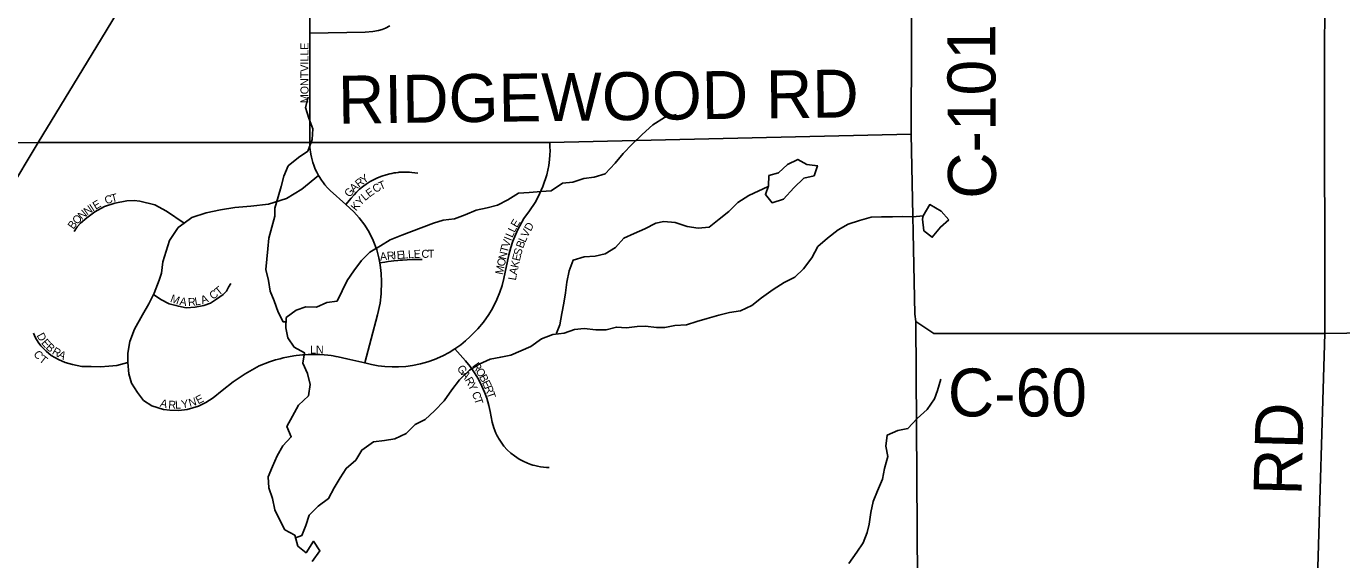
# Model space of a CAD drawing. Extents: x 1985906 to 2277390, y 930619 to 1324581.
# Drawn here: x 2160035 to 2168256, y 1135166 to 1138503 of the extents above; entities that cross this region are included whole.
import ezdxf

# ---------------------------------------------------------------- set-up
doc = ezdxf.new("R2010")
doc.units = 0
for name, color, linetype in [('GM_X_County_Road', 7, 'Continuous'), ('GM_X_County_Road_Text', 7, 'Continuous'), ('GM_X_Interstate_Route', 7, 'Continuous'), ('GM_X_Minor_Lake', 7, 'Continuous'), ('GM_X_Minor_River', 7, 'Continuous'), ('GM_X_Township', 7, 'Continuous'), ('GM_X_Township_Road', 7, 'Continuous'), ('GM_X_Township_Road_Text', 7, 'Continuous'), ('GM_X_Township_Subdivision', 7, 'Continuous'), ('GM_X_Township_Subdivision_Text', 7, 'Continuous')]:
    doc.layers.add(name, color=color, linetype=linetype)

msp = doc.modelspace()

# ---------------------------------------------------------------- linework, layer by layer
at = {"layer": 'GM_X_County_Road'}
for points in [[(2165594.2, 1136655.6), (2165588.2, 1136701.9), (2165566, 1137828.9), (2165573.1, 1140167.1), (2165564.4, 1142857.3), (2165545.8, 1142940.8), (2165508.7, 1143021.1), (2165471.6, 1143129.3), (2165482.4, 1143254)], [(2165594.2, 1136655.6), (2165706.9, 1136581.1), (2168150.8, 1136581.7), (2168974.9, 1136592.5), (2170284.8, 1136580.1), (2171923.3, 1136603.3), (2173582.6, 1136621.9), (2175151, 1136604.1), (2179294.2, 1136659.1)]]:
    msp.add_lwpolyline(points, dxfattribs=at)
at = {"layer": 'GM_X_Interstate_Route'}
for points in [[(2160360.4, 1138187), (2161072.6, 1139360.7), (2161342.1, 1139852.7), (2161945.2, 1140875.6), (2162250.9, 1141460.2), (2162460.4, 1141946.9), (2162575.4, 1142265.8), (2162699.6, 1142610.4), (2162948.2, 1143251.3)], [(2156978.1, 1132513.7), (2158212.6, 1134605.1), (2160110.5, 1137775.2), (2160360.4, 1138187)]]:
    msp.add_lwpolyline(points, dxfattribs=at)
at = {"layer": 'GM_X_Minor_Lake'}
for points in [[(2164979.6, 1137630.2), (2164913.7, 1137639.1), (2164857.1, 1137670.1), (2164793.5, 1137638.8), (2164736.4, 1137585.6), (2164676.7, 1137568.5), (2164673.9, 1137504.1)], [(2164981.3, 1137630), (2164913.7, 1137639.1), (2164857.1, 1137670.1), (2164793.5, 1137638.8), (2164736.4, 1137585.6), (2164676.7, 1137568.5), (2164673.9, 1137504.3)], [(2164673.9, 1137504.1), (2164654.9, 1137449.9), (2164695.9, 1137398.5), (2164767.5, 1137421.9), (2164832.3, 1137491.3), (2164895.3, 1137552.5), (2164959.1, 1137567.8), (2164979.6, 1137630.2)], [(2164674, 1137504.4), (2164654.9, 1137449.9), (2164695.9, 1137398.5), (2164767.5, 1137421.9), (2164832.3, 1137491.3), (2164895.3, 1137552.5), (2164959.1, 1137567.8), (2164979.5, 1137630)], [(2165801.5, 1137291.5), (2165752.3, 1137346.1), (2165681.5, 1137386.9), (2165640.7, 1137317.6)], [(2165800.9, 1137292.1), (2165752.3, 1137346.1), (2165681.5, 1137386.9), (2165640.9, 1137317.9)], [(2165640.9, 1137317.9), (2165637.1, 1137295.9), (2165644.4, 1137223.9), (2165697.3, 1137182.8), (2165748.2, 1137245.9), (2165800.9, 1137292.1)], [(2165640.8, 1137317.6), (2165637.1, 1137295.9), (2165644.4, 1137223.9), (2165697.3, 1137182.8), (2165748.2, 1137245.9), (2165799.8, 1137291.1)]]:
    msp.add_lwpolyline(points, dxfattribs=at)
at = {"layer": 'GM_X_Minor_River'}
for points in [[(2161658.6, 1136652.9), (2161640.3, 1136653.9), (2161610, 1136713.9), (2161583.7, 1136785.8), (2161559.5, 1136845.8), (2161549.2, 1136911.8), (2161533, 1136981.8), (2161544.4, 1137110), (2161550.1, 1137178.1), (2161569.9, 1137246.3), (2161587.6, 1137314.4), (2161589.4, 1137364.5), (2161609.1, 1137436.6), (2161628.8, 1137500.8), (2161644.5, 1137564.9), (2161672.3, 1137629.1), (2161736, 1137681.4), (2161795.8, 1137721.7), (2161821.5, 1137793.9), (2161825.2, 1137862), (2161801, 1137928), (2161780.7, 1137994), (2161796.4, 1138060.1)], [(2161822.3, 1135155.2), (2161870, 1135221.5), (2161829.8, 1135281.3), (2161784.1, 1135209.1), (2161732, 1135250.9), (2161713.7, 1135318.9), (2161651.6, 1135352.7), (2161617.3, 1135416.6), (2161589.1, 1135478.5), (2161574.8, 1135548.5), (2161550.5, 1135614.5), (2161546.3, 1135684.5), (2161574, 1135748.7), (2161603.7, 1135814.9), (2161639.4, 1135879.1), (2161691.2, 1135933.4), (2161662.9, 1135999.4), (2161698.6, 1136063.6), (2161736.4, 1136131.8), (2161798.1, 1136190.1), (2161809.8, 1136262.3), (2161793.5, 1136330.3), (2161763.3, 1136394.2), (2161773, 1136460.3), (2161708.9, 1136496.1), (2161670.7, 1136554), (2161656.4, 1136616), (2161660.1, 1136680.1), (2161721.9, 1136726.4), (2161781.8, 1136746.7), (2161849.8, 1136745), (2161913.7, 1136775.3), (2161977.6, 1136783.6), (2162041, 1136912), (2162082.8, 1136972.2), (2162130.5, 1137038.5), (2162182.3, 1137088.8), (2162248.1, 1137129.1), (2162309.9, 1137167.4), (2162381.7, 1137195.7), (2162443.6, 1137218), (2162579.4, 1137270.7), (2162641.3, 1137289), (2162711.2, 1137297.3), (2162777.1, 1137323.6), (2162846.9, 1137351.9), (2162914.8, 1137366.2), (2162980.7, 1137384.5), (2163044.6, 1137416.8), (2163112.4, 1137459.2), (2163178.3, 1137463.5), (2163252.3, 1137469.8), (2163316.2, 1137474.1), (2163386, 1137520.4), (2163450, 1137526.7), (2163519.8, 1137551), (2163583.8, 1137559.3), (2163653.7, 1137579.6), (2163715.4, 1137646), (2163765.1, 1137706.2), (2163822.8, 1137764.6), (2163884.6, 1137824.9), (2163950.3, 1137887.2), (2164024.1, 1137931.6), (2164096, 1137951.9)], [(2163348.3, 1136577.8), (2163347.9, 1136583.3), (2163369.6, 1136635.4), (2163381.3, 1136705.6), (2163395.1, 1136769.7), (2163404.8, 1136835.8), (2163412.5, 1136901.9), (2163428.2, 1136972), (2163454, 1137040.2), (2163521.8, 1137060.5), (2163589.8, 1137064.8), (2163653.7, 1137079.1), (2163717.5, 1137119.4), (2163769.3, 1137177.7), (2163835.1, 1137206), (2163901, 1137236.3), (2163968.8, 1137270.7), (2164020.7, 1137280.9), (2164090.7, 1137275.2), (2164164.8, 1137249.5), (2164234.8, 1137239.8), (2164302.8, 1137246.1), (2164364.5, 1137296.4), (2164426.3, 1137344.7), (2164482.1, 1137401), (2164551.9, 1137443.4), (2164672.8, 1137501.4)], [(2161718.2, 1135302.2), (2161757.7, 1135317.1), (2161781.4, 1135379.2), (2161803.2, 1135443.4), (2161858.9, 1135499.7), (2161924.7, 1135548), (2161960.4, 1135614.3), (2161996.1, 1135678.5), (2162033.9, 1135736.7), (2162095.6, 1135789), (2162131.3, 1135851.2), (2162205.1, 1135903.6), (2162273, 1135911.9), (2162339, 1135922.2), (2162408.8, 1135954.6), (2162466.6, 1136010.9), (2162528.4, 1136043.2), (2162586.2, 1136097.5), (2162647.9, 1136159.8), (2162695.6, 1136228.1), (2162743.3, 1136290.4), (2162805, 1136350.7), (2162864.9, 1136389), (2162934.7, 1136419.3), (2163000.6, 1136433.6), (2163064.5, 1136445.9), (2163188.3, 1136498.5), (2163256, 1136546.8), (2163325.9, 1136575.2), (2163395.8, 1136583.5), (2163461.7, 1136605.8), (2163521.7, 1136612.1), (2163593.7, 1136604.4), (2163659.7, 1136604.6), (2163723.6, 1136620.9), (2163785.5, 1136617.2), (2163853.5, 1136625.5), (2163905.5, 1136625.7), (2163973.5, 1136618), (2164025.5, 1136618.2), (2164089.4, 1136630.5), (2164161.3, 1136634.8), (2164225.2, 1136655.1), (2164291.1, 1136675.4), (2164363, 1136695.8), (2164430.9, 1136712.1), (2164498.8, 1136722.4), (2164568.7, 1136756.7), (2164630.5, 1136803), (2164702.2, 1136855.4), (2164772, 1136899.8), (2164837.8, 1136934.1), (2164893.6, 1136986.4), (2164945.3, 1137054.6), (2164983, 1137124.9), (2165042.8, 1137177.2), (2165108.5, 1137229.5), (2165172.3, 1137265.8), (2165242.2, 1137288.2), (2165316.1, 1137308.5), (2165380.1, 1137310.8), (2165448.1, 1137311.1), (2165510, 1137313.3), (2165576, 1137311.6), (2165641, 1137317.7)], [(2165175, 1135141.7), (2165226.7, 1135212), (2165266.5, 1135272.2), (2165290.2, 1135336.4), (2165302, 1135388.5), (2165313.7, 1135460.6), (2165327.4, 1135530.7), (2165355.1, 1135596.9), (2165386.8, 1135669.1), (2165398.5, 1135737.2), (2165420.2, 1135811.4), (2165407.9, 1135875.4), (2165415.6, 1135945.5), (2165481.5, 1135973.8), (2165545.4, 1135986.1), (2165603.2, 1136048.4), (2165664.9, 1136104.8), (2165710.6, 1136173), (2165730.4, 1136223.2), (2165750.1, 1136295.3)]]:
    msp.add_lwpolyline(points, dxfattribs=at)
at = {"layer": 'GM_X_Township'}
for points in [[(2148868.6, 1143156.5), (2158191.1, 1143237.8), (2158223.8, 1143235.3), (2159339.8, 1143195.5), (2160317.4, 1143220.4), (2160904.6, 1143234.6), (2161258.7, 1143239.3), (2162172.1, 1143244.2), (2162565.3, 1143246.3), (2162948.2, 1143251.3), (2163253.9, 1143246.8), (2163409.6, 1143245.2), (2164236.3, 1143254.7), (2165482.4, 1143254), (2165573.1, 1143254.9), (2165564.4, 1142857.3), (2165573.1, 1140167.1), (2165566, 1137828.9), (2165588.2, 1136701.9), (2165594.2, 1136655.6), (2165639.2, 1129840.4), (2165639.1, 1129787.2), (2165632.9, 1123203.2)], [(2165632.9, 1123203.2), (2165639.1, 1129787.2), (2165639.2, 1129840.4), (2165594.2, 1136655.6), (2165588.2, 1136701.9), (2165566, 1137828.9), (2165573.1, 1140167.1), (2165564.4, 1142857.3), (2165573.1, 1143254.9), (2168137.3, 1143273.8), (2168310.4, 1143281.3)]]:
    msp.add_lwpolyline(points, dxfattribs=at)
at = {"layer": 'GM_X_Township_Road'}
for points in [[(2168150.8, 1136581.7), (2168147.7, 1138285.6), (2168153.9, 1139488.6), (2168137.7, 1143169.2)], [(2160671.4, 1137775.1), (2161806.5, 1137775), (2163307.8, 1137774.7), (2165566, 1137828.9)], [(2159273.2, 1137770.9), (2160110.5, 1137775.2), (2160670.7, 1137775.1), (2160671.4, 1137775.1)], [(2168091.1, 1127999.8), (2168089.9, 1128289.3), (2168143.2, 1129726.6), (2168106.2, 1133629.9), (2168108.2, 1133977.3), (2168103.3, 1134978.3), (2168150.8, 1136581.7)]]:
    msp.add_lwpolyline(points, dxfattribs=at)
at = {"layer": 'GM_X_Township_Subdivision'}
for points in [[(2161806.5, 1137775), (2161808.3, 1138460.3), (2161806.8, 1138577.4)], [(2161808.3, 1138460.3), (2162153.6, 1138466.9), (2162200.5, 1138470.5), (2162235.5, 1138475.7), (2162259.1, 1138482.5), (2162279.9, 1138490.9), (2162307.6, 1138506.2)], [(2161806.5, 1137775), (2161806.7, 1137763.4), (2161807.8, 1137744.3), (2161809.2, 1137729.9), (2161810.7, 1137718.2), (2161813.4, 1137701.9), (2161817.1, 1137683.7), (2161823.4, 1137659.5), (2161825.9, 1137651.3), (2161831.5, 1137634.6), (2161836.3, 1137622.2), (2161841.7, 1137609.1), (2161850.4, 1137590.5), (2161861.6, 1137569.8), (2161869.7, 1137556.2), (2161876.3, 1137545.8), (2161885, 1137533.2), (2161888.3, 1137528.8)], [(2161888.3, 1137528.8), (2161901.3, 1137511.5), (2161918, 1137492), (2161933.6, 1137475.7), (2162032.6, 1137388.5), (2162082.2, 1137343), (2162116.5, 1137304.9), (2162151.8, 1137257.6), (2162178.4, 1137214.2), (2162203.9, 1137162.4), (2162225.5, 1137104.6), (2162239.1, 1137054), (2162244.9, 1137023.6), (2162249.3, 1136992.8), (2162253.2, 1136956), (2162255.7, 1136906.6), (2162253.1, 1136828.2), (2162246.1, 1136770.5), (2162230.4, 1136696.8), (2162150.1, 1136397.2), (2162193.4, 1136386.4), (2162235, 1136378.8), (2162276.3, 1136373.9), (2162322.9, 1136371.3), (2162361.8, 1136371.7), (2162406.3, 1136374.8), (2162449.7, 1136380.7), (2162499.2, 1136390.9), (2162544.5, 1136403.6), (2162586.2, 1136418.5), (2162639.1, 1136441.9), (2162677.5, 1136462.5), (2162714.4, 1136485.4), (2162750, 1136510.7), (2162781.2, 1136535.9), (2162809.3, 1136561.4), (2162857.2, 1136609.1), (2162892.4, 1136651.2), (2162926.8, 1136700.1), (2162949.2, 1136737.6), (2162976.8, 1136793.5), (2162995.2, 1136839.9), (2163008.5, 1136881.6), (2163019.4, 1136925.3), (2163050.7, 1137072.1), (2163063, 1137119.6), (2163075.9, 1137158.9), (2163106.9, 1137231.7), (2163145.8, 1137300.4), (2163179.7, 1137348.6), (2163215.3, 1137400.5), (2163235.2, 1137435.6), (2163264.5, 1137499.6), (2163288.4, 1137574.1), (2163300.2, 1137632.2), (2163305.2, 1137670.2), (2163307.4, 1137697.3), (2163308.4, 1137725.1), (2163308.2, 1137747), (2163307.8, 1137774.7)], [(2162032.6, 1137388.5), (2162065.1, 1137427.2), (2162083.7, 1137449.2), (2162099, 1137465.2), (2162118.2, 1137483.3), (2162136.7, 1137498.7), (2162159.6, 1137515.5), (2162183.9, 1137530.9), (2162209.3, 1137544.8), (2162229.6, 1137554.4), (2162256.6, 1137565.2), (2162284.4, 1137574.2), (2162307.3, 1137580), (2162319.4, 1137582.6), (2162333.6, 1137585.2), (2162345.4, 1137586.9), (2162358.9, 1137588.5), (2162365.4, 1137589.1), (2162371.6, 1137589.6), (2162386.7, 1137590.4), (2162400.4, 1137590.7), (2162415, 1137590.5), (2162430.3, 1137589.9), (2162445.5, 1137588.6), (2162482.3, 1137584.7)], [(2162150.1, 1136397.2), (2162039.1, 1136423.1), (2161985.4, 1136434.7), (2161970.4, 1136437.5), (2161953.1, 1136440.4), (2161940.1, 1136442.3), (2161920.5, 1136444.8), (2161896.1, 1136447.2), (2161868.8, 1136449.1), (2161844.5, 1136449.9), (2161816, 1136450), (2161796.4, 1136449.5), (2161776.8, 1136448.4), (2161760.8, 1136447.2), (2161742.2, 1136445.5), (2161722.3, 1136443.1), (2161706.7, 1136440.9), (2161674.6, 1136435.3), (2161640.7, 1136428), (2161621.2, 1136423.1), (2161593.4, 1136415.2), (2161555.6, 1136403.7), (2161491.1, 1136377.8), (2161402.8, 1136328.3), (2161328, 1136279.3), (2161260.2, 1136224.8), (2161204.2, 1136179.3), (2161156.8, 1136149.6), (2161111.1, 1136126.8), (2161041.2, 1136106), (2160987.7, 1136098.4), (2160932.9, 1136101.8), (2160893.1, 1136105.3), (2160819.8, 1136128.4), (2160768.8, 1136161), (2160729.3, 1136212.5), (2160693.4, 1136270.8), (2160676.5, 1136328.7), (2160669.3, 1136398.7), (2160670.1, 1136458.7), (2160683.2, 1136530.3), (2160711.5, 1136607.2), (2160760.7, 1136697.5), (2160801.5, 1136765.7), (2160830, 1136825.2), (2160834, 1136833.6), (2160866.6, 1136913.5), (2160879.6, 1136958.1), (2160889.2, 1137030), (2160931.1, 1137163.1), (2160984.6, 1137243.8), (2161021.7, 1137271), (2161069.1, 1137305.7), (2161159.5, 1137335.4), (2161249.8, 1137354.5), (2161338.4, 1137368.1), (2161439.2, 1137376.9), (2161548.6, 1137390.3), (2161661.7, 1137424.6), (2161757.1, 1137484.4), (2161861.6, 1137569.8)], [(2160335.3, 1137219.5), (2160353.2, 1137248.7), (2160373.7, 1137270.2), (2160413.2, 1137304), (2160463.2, 1137341.5), (2160525, 1137376), (2160588.6, 1137396.6), (2160663.2, 1137409.8), (2160710, 1137413.3), (2160745, 1137408.7), (2160839.2, 1137385.3), (2160911.1, 1137347.1), (2161021.7, 1137271)], [(2162244.9, 1137023.6), (2162275.8, 1137027.9), (2162297.9, 1137030.9), (2162315.3, 1137033), (2162331.4, 1137034.8), (2162356.5, 1137037.3), (2162371.4, 1137038.6), (2162387.5, 1137039.9), (2162444.7, 1137043), (2162468.1, 1137043.8), (2162510.3, 1137044.3)], [(2160830, 1136825.2), (2160876.5, 1136794.5), (2160929.2, 1136766.3), (2160986.3, 1136751.3), (2161034.5, 1136742.3), (2161090.6, 1136744.7), (2161145.4, 1136755.3), (2161186, 1136770.8), (2161224.8, 1136795.8), (2161266.4, 1136823.8), (2161286, 1136846.7), (2161298.8, 1136869.9), (2161313.2, 1136893.3)], [(2160080.7, 1136583.1), (2160093.3, 1136553.5), (2160109.2, 1136526.5), (2160126.9, 1136502.9), (2160160.5, 1136469.7), (2160191.8, 1136444.2), (2160235.8, 1136418.1), (2160278, 1136399.7), (2160324.9, 1136386.7), (2160381.4, 1136375.1), (2160440, 1136374.2), (2160498.1, 1136372.8), (2160552.2, 1136376.6), (2160601.4, 1136381.2), (2160669.3, 1136398.7)], [(2162714.4, 1136485.4), (2162780.1, 1136409.8), (2162808.4, 1136375.2), (2162836.7, 1136335.2), (2162860.6, 1136295.6), (2162883.3, 1136251.3), (2162899.5, 1136213.7), (2162913.3, 1136175.3), (2162926.2, 1136130.4), (2162934.4, 1136093.2), (2162941, 1136058.8), (2162947.3, 1136025.2), (2162957.2, 1135990.8), (2162970.6, 1135957.2), (2162978.9, 1135941), (2162982, 1135934.3), (2162986.6, 1135926), (2163002.7, 1135900.7), (2163020.7, 1135876.8), (2163041.4, 1135853.7), (2163063.9, 1135832.4), (2163086.1, 1135814.7), (2163114.7, 1135795.5), (2163140.3, 1135781.5), (2163167.9, 1135769.1), (2163187.5, 1135761.9), (2163201.3, 1135757.6), (2163214.1, 1135754.1), (2163230.8, 1135750.3), (2163248.9, 1135747.1), (2163268.4, 1135744.7), (2163286, 1135743.4), (2163304.1, 1135743)]]:
    msp.add_lwpolyline(points, dxfattribs=at)

# ---------------------------------------------------------------- texts
at = {"layer": 'GM_X_County_Road_Text'}
for s, rotation, p in [('C-101', 90.27137, (2166096, 1137424.3)), ('C-60', 0.00001, (2165794.8, 1136061.7))]:
    msp.add_text(s, height=300, rotation=rotation, dxfattribs=at).set_placement(p)
at = {"layer": 'GM_X_Township_Road_Text'}
for s, rotation, p in [('RIDGEWOOD RD', 0.70194, (2161985.4, 1137893.4)), ('RD', 88.51748, (2168004.5, 1135565.2))]:
    msp.add_text(s, height=300, rotation=rotation, dxfattribs=at).set_placement(p)
at = {"layer": 'GM_X_Township_Subdivision_Text'}
for s, rotation, p in [('MONTVILLE', 90, (2161799, 1138021.7)), ('Y', 35.46653, (2162145, 1137515)), ('A', 42.58831, (2162082.8, 1137461.8)), ('R', 38.26909, (2162114.4, 1137490.9)), ('C', 31.53432, (2162217.4, 1137458)), ('T', 22.8363, (2162249.4, 1137477.8)), ('E', 30.87004, (2160468.9, 1137354.2)), ('C', 17.64381, (2160533.7, 1137388.2)), ('T', 14.18866, (2160570.7, 1137400)), ('G', 50.72905, (2162056.2, 1137429.1)), ('Y', 46.73102, (2162123.9, 1137377)), ('L', 40.3791, (2162153, 1137408)), ('E', 36.23621, (2162179.1, 1137430.2)), ('N', 39.98742, (2160382.7, 1137289.5)), ('N', 35.73331, (2160415.6, 1137317.2)), ('I', 32.65902, (2160450.8, 1137342.5)), ('K', 50.2308, (2162096.3, 1137343.7)), ('B', 54.47079, (2160330.2, 1137229.3)), ('O', 43.84095, (2160351.6, 1137259.7)), ('E', 59.38763, (2163102.1, 1137239.4)), ('D', 60.67795, (2163187.1, 1137216.5)), ('V', 71.75163, (2163051.8, 1137115.8)), ('I', 68.19047, (2163065.3, 1137156.9)), ('L', 66.23449, (2163073.3, 1137176.9)), ('L', 64.19249, (2163087.3, 1137208.6)), ('L', 66.17346, (2163153.7, 1137146.2)), ('V', 63.24923, (2163167.6, 1137177.7)), ('A', 5.95637, (2162247.4, 1137036.7)), ('R', 5.61877, (2162291.1, 1137041.2)), ('I', 4.46239, (2162330.3, 1137045.1)), ('E', 3.74503, (2162352, 1137046.8)), ('L', 3.63598, (2162387.1, 1137049.1)), ('L', 3.41781, (2162422.2, 1137051.3)), ('E', 1.42049, (2162456.9, 1137053.4)), ('C', 0.02429, (2162505, 1137054.3)), ('T', 0.00001, (2162544.5, 1137054.3)), ('N', 77.44274, (2163033.4, 1137040.2)), ('T', 74.88383, (2163042.8, 1137082.5)), ('S', 74.17467, (2163127, 1137064.3)), ('B', 69.37573, (2163140, 1137109.8)), ('M', 78.20421, (2163013.6, 1136945.6)), ('O', 78.20049, (2163024.4, 1136997.3)), ('K', 77.90981, (2163109.8, 1136987.9)), ('E', 76.65307, (2163119, 1137030.6)), ('L', 80.20087, (2163094.9, 1136910.6)), ('A', 78.06856, (2163100.8, 1136944.9)), ('C', 32.81051, (2161199.5, 1136790.9)), ('T', 39.69096, (2161238.1, 1136816.2)), ('M', 339.82551, (2160931.1, 1136780.1)), ('A', 350.56964, (2160990.5, 1136759.3)), ('R', 5.26803, (2161047.9, 1136751.6)), ('L', 9.30567, (2161091.2, 1136755.7)), ('A', 20.52362, (2161136.2, 1136764.1)), ('D', 298.4029, (2160098.4, 1136568.9)), ('E', 310.53497, (2160125.8, 1136520.7)), ('B', 317.45655, (2160153.3, 1136489.2)), ('C', 306.64162, (2160077.5, 1136451.9)), ('T', 321.9032, (2160111.3, 1136409.7)), ('R', 330.20297, (2160192.3, 1136455.3)), ('A', 332.33704, (2160228.4, 1136434.6)), ('LN', 0.00001, (2161808.4, 1136455.7)), ('G', 306.81308, (2162724, 1136361)), ('R', 306.15593, (2162819.1, 1136377.5)), ('O', 300.59634, (2162841.7, 1136346.6)), ('A', 304.9025, (2162750.1, 1136326.1)), ('R', 299.58527, (2162774.6, 1136291)), ('Y', 296.38909, (2162793.8, 1136257.2)), ('B', 297.27104, (2162863.7, 1136309.4)), ('E', 295.37997, (2162881.7, 1136274.6)), ('E', 27.3245, (2161109.8, 1136137)), ('C', 291.06193, (2162818.5, 1136207)), ('T', 288.08929, (2162832.5, 1136170.7)), ('R', 292.18468, (2162896.5, 1136243.5)), ('T', 288.91875, (2162911.2, 1136207.5)), ('A', 345.30649, (2160867.9, 1136124.3)), ('R', 357.58147, (2160922, 1136111.4)), ('L', 2.42838, (2160966.2, 1136109.8)), ('Y', 10.15365, (2161008.7, 1136112.1)), ('N', 15.81385, (2161057.3, 1136121.1))]:
    msp.add_text(s, height=50, rotation=rotation, dxfattribs=at).set_placement(p)

doc.saveas('drawing.dxf')
